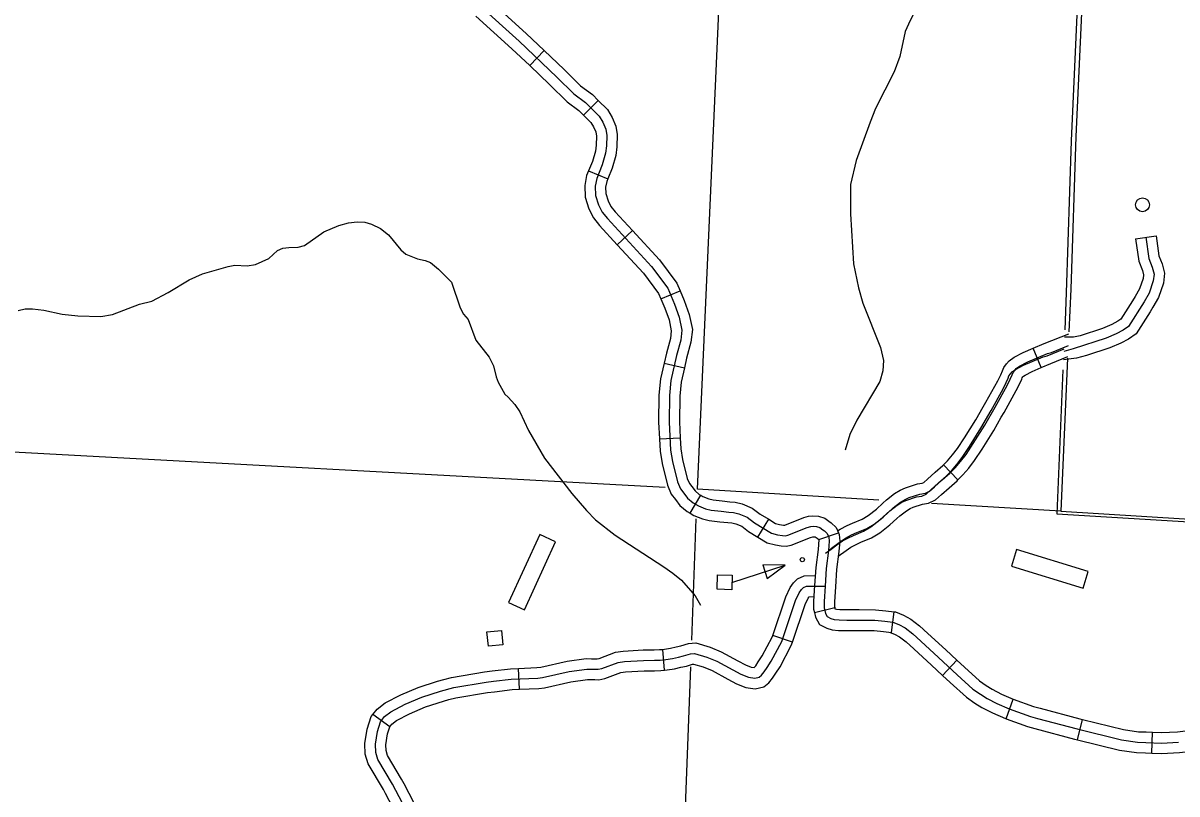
# Model space of a CAD drawing. Extents: x 653372 to 905732, y 627442 to 787275.
# Drawn here: x 829322 to 837616, y 676392 to 681934 of the extents above; entities that cross this region are included whole.
import ezdxf

# ---------------------------------------------------------------- set-up
doc = ezdxf.new("R2010")
doc.units = 0
for name, color, linetype in [('Level 2', 7, 'Continuous'), ('Level 32', 7, 'Continuous'), ('Level 35', 7, 'Continuous'), ('Level 45', 7, 'Continuous'), ('Level 5', 7, 'Continuous'), ('Level 56', 7, 'Continuous'), ('Level 57', 7, 'Continuous')]:
    doc.layers.add(name, color=color, linetype=linetype)

msp = doc.modelspace()

# ---------------------------------------------------------------- linework, layer by layer
at = {"layer": 'Level 2'}
for points in [[(834418.4, 685319.2), (834366.8, 683765.5), (836964.4, 683670.4), (836958.8, 683377.5), (836855.6, 681087.7), (836820.7, 679994), (836809.2, 679729.2)], [(834441.2, 685218.4), (834392.7, 683810.8), (837001.4, 683712), (836995.5, 683417.9), (836888.9, 681118.3), (836852.5, 680019.8), (836838.8, 679713.9)], [(836830.3, 679525.1), (836780.9, 678424.4), (839447.4, 678259.4), (839931.6, 678224.3), (842206.2, 678101.9), (843744.7, 678017.9), (844686.6, 677977.8), (844684.7, 677913.7), (844628.9, 676392.2)], [(836796.5, 679440.2), (836751.4, 678405.4), (839406.6, 678244.4), (839888.7, 678210), (842153.7, 678091), (843685.6, 678009.3), (844623.5, 677970.5)]]:
    msp.add_lwpolyline(points, dxfattribs=at)
at = {"layer": 'Level 32'}
for p, q in [((832964, 681628.1), (833067.5, 681736.7)), ((833350.7, 681271.8), (833456.3, 681378.4)), ((833386.7, 680872.5), (833525.4, 680815.3)), ((833593.3, 680340.4), (833703.7, 680441.9)), ((833906.8, 679950.6), (834044.7, 680009.7)), ((833929.4, 679488.7), (834075.7, 679455.6)), ((833896.1, 678943.8), (834046, 678951.3)), ((834116, 678410.5), (834192.8, 678539.3)), ((834603.2, 678238.5), (834681.8, 678366.2)), ((835042.1, 678220.8), (835182.4, 678268.7)), ((835010.3, 677695.5), (835155.7, 677732.4)), ((835565.1, 677552.6), (835582.2, 677701.6)), ((835931.3, 677243.6), (836033.1, 677353.7)), ((836387.7, 676932.1), (836439.5, 677072.9)), ((836901.8, 676781), (836937.6, 676926.6)), ((837434.4, 676685.9), (837440.8, 676835.7))]:
    msp.add_line(p, q, dxfattribs=at)
for points in [[(832598.8, 682064.8), (832887.3, 681804.8)], [(832677.1, 682095.2), (832938.2, 681859.8), (833067.5, 681736.7)], [(832576.7, 681983.8), (832836.3, 681749.7), (832964, 681628.1)], [(832887.3, 681804.8), (833159.1, 681545.9), (833281.1, 681425.6), (833365.9, 681362.3), (833463.3, 681265.8), (833489.6, 681221.4), (833510.9, 681172), (833518.2, 681126.8), (833516.2, 681050.8), (833509.5, 680997.8), (833485.4, 680915), (833445.1, 680817.4), (833434.3, 680760.5), (833437.4, 680695.3), (833458.4, 680626.9), (833484.6, 680574.5), (833521.8, 680528.9), (833839.2, 680183.9), (833955.7, 680027), (834004.9, 679912.1), (834037.5, 679819.5), (834057.2, 679726.1), (834049.2, 679653.1), (834018.7, 679543.4), (833978.3, 679364.7), (833967.8, 679255.7), (833965.1, 679065.4), (833975.3, 678864), (833989.1, 678781.6), (834024.9, 678635.9), (834046.5, 678585.3), (834070.5, 678555.4), (834098.5, 678518.6), (834139, 678484.1), (834175.8, 678462.2), (834227.8, 678442.6), (834268.4, 678432.4), (834338.8, 678423.7), (834395.4, 678417.8), (834428.6, 678415.4), (834467.8, 678406.3), (834525.9, 678381.7), (834578.7, 678341.6), (834701.1, 678266.2), (834745.1, 678255.2), (834779.6, 678249.7), (834800.3, 678248), (834819.9, 678252.6), (834958.7, 678307.3), (834983.8, 678314.2), (835000.5, 678316.5), (835024.7, 678315.1), (835050.1, 678307), (835071.8, 678291.1), (835083.3, 678283.5), (835102.8, 678264.2), (835113.8, 678238.2), (835116.4, 678209.4), (835110.9, 678142.3)], [(833067.5, 681736.7), (833211.3, 681599.7), (833330, 681482.7), (833415, 681419.3), (833456.3, 681378.4)], [(832964, 681628.1), (833106.9, 681492), (833232.1, 681368.6), (833316.9, 681305.4), (833350.7, 681271.8)], [(833456.3, 681378.4), (833523, 681312.3), (833556.6, 681255.5), (833583.4, 681193.2), (833593.4, 681131.9), (833591.1, 681045), (833583.1, 680982.5), (833556.2, 680890.1), (833525.4, 680815.3)], [(833350.7, 681271.8), (833403.7, 681219.3), (833422.7, 681187.3), (833438.4, 681150.9), (833443.1, 681121.8), (833441.3, 681056.5), (833435.8, 681013.1), (833414.5, 680939.8), (833386.7, 680872.5)], [(833386.7, 680872.5), (833372.8, 680838.9), (833359, 680765.7), (833362.9, 680682.4), (833388.5, 680599), (833421.2, 680533.5), (833465.1, 680479.7), (833593.3, 680340.4)], [(833525.4, 680815.3), (833517.3, 680795.9), (833509.6, 680755.2), (833511.9, 680708.3), (833528.3, 680654.9), (833547.9, 680615.5), (833578.5, 680578), (833703.7, 680441.9)], [(833703.7, 680441.9), (833897, 680231.8), (834021.1, 680064.7), (834044.7, 680009.7)], [(833593.3, 680340.4), (833781.3, 680136), (833890.2, 679989.4), (833906.8, 679950.6)], [(834044.7, 680009.7), (834074.8, 679939.4), (834109.9, 679839.8), (834133, 679729.8), (834123, 679638.9), (834091.4, 679525.1), (834075.7, 679455.6)], [(833906.8, 679950.6), (833935, 679884.9), (833965.1, 679799.3), (833981.3, 679722.4), (833975.3, 679667.3), (833945.9, 679561.7), (833929.4, 679488.7)], [(833929.4, 679488.7), (833904.1, 679376.6), (833892.8, 679259.8), (833890.1, 679064.1), (833896.1, 678943.8)], [(834075.7, 679455.6), (834052.5, 679352.8), (834042.7, 679251.5), (834040.1, 679066.8), (834046, 678951.3)], [(833896.1, 678943.8), (833900.6, 678855.9), (833915.6, 678766.5), (833953.5, 678612.1), (833981.5, 678546.3), (834011.4, 678509.2), (834043.7, 678466.7), (834095.2, 678422.9), (834116, 678410.5)], [(834046, 678951.3), (834049.9, 678872.1), (834062.6, 678796.8), (834096.3, 678659.7), (834111.4, 678624.2), (834129.6, 678601.7), (834153.3, 678570.4), (834182.8, 678545.3), (834192.8, 678539.3)], [(834192.8, 678539.3), (834208.4, 678530), (834250.3, 678514.3), (834282.2, 678506.2), (834347.2, 678498.2), (834401.9, 678492.5), (834439.8, 678489.8), (834491.1, 678477.9), (834563.8, 678447.1), (834621.2, 678403.6), (834681.8, 678366.2)], [(834116, 678410.5), (834143.1, 678394.3), (834205.4, 678370.9), (834254.6, 678358.5), (834330.3, 678349.2), (834388.9, 678343.1), (834417.3, 678341.1), (834444.5, 678334.7), (834488.1, 678316.3), (834536.3, 678279.7), (834603.2, 678238.5)], [(834681.8, 678366.2), (834730.6, 678336.2), (834760.2, 678328.7), (834788.6, 678324.2), (834794.6, 678323.7), (834797.4, 678324.4), (834934.9, 678378.6), (834968.8, 678387.9), (834997.6, 678391.8), (835038.4, 678389.4), (835084.5, 678374.8), (835114.6, 678352.7), (835130.8, 678342), (835166.1, 678307.1), (835182.4, 678268.7)], [(834603.2, 678238.5), (834671.7, 678196.3), (834730.1, 678181.7), (834770.6, 678175.1), (834806.1, 678172.3), (834842.4, 678180.9), (834982.4, 678236.1), (834998.8, 678240.6), (835003.4, 678241.2), (835011, 678240.7), (835015.7, 678239.2), (835028.9, 678229.6), (835042.1, 678220.8)], [(835182.3, 678268.7), (835187.5, 678256.7), (835191.7, 678209.7), (835185.6, 678134.6), (835169.3, 678005.2), (835161.3, 677880.4), (835154.1, 677772.5), (835154.1, 677738.6), (835155.7, 677732.4)], [(835042.1, 678220.8), (835036.3, 678150.1), (835019.9, 678019.3), (835011.6, 677890.1), (835004.1, 677777.5), (835004.1, 677719.9), (835010.3, 677695.5)], [(835110.9, 678142.3), (835094.6, 678012.2), (835086.4, 677885.3), (835079.1, 677775), (835079.1, 677729.3), (835089, 677690.1), (835100.8, 677667.6), (835128.1, 677654.3), (835152.8, 677646.6), (835187.4, 677642.8), (835242.8, 677642.1), (835330.9, 677642.2), (835444.3, 677641.2), (835515.5, 677633.8), (835574.2, 677627.1), (835618, 677609.1), (835661.6, 677585.6), (835717.2, 677543.8), (835775.6, 677491.1), (835902.5, 677372.3), (836037.3, 677247.7), (836149.2, 677145.9), (836203.5, 677108.2), (836250.8, 677079.1), (836321.8, 677042.3), (836410.6, 677003.6), (836562.7, 676947.7), (836613, 676935.3), (836899, 676858.9), (837216.9, 676780.7), (837332.4, 676764.2), (837392.8, 676762.7), (837504.8, 676758), (837626.9, 676764)], [(835010.3, 677695.5), (835018.5, 677663.2), (835045.8, 677611), (835100.4, 677584.4), (835137.5, 677572.9), (835182.7, 677567.9), (835242.3, 677567.1), (835330.6, 677567.2), (835440.1, 677566.2), (835507.4, 677559.3), (835565.1, 677552.6)], [(835155.7, 677732.4), (835157.9, 677723.6), (835168.2, 677720.4), (835192, 677717.8), (835243.3, 677717.1), (835331.2, 677717.2), (835448.5, 677716.1), (835523.6, 677708.4), (835582.2, 677701.6)], [(835582.2, 677701.6), (835593.1, 677700.4), (835650.1, 677677), (835702.2, 677649), (835764.9, 677601.7), (835826.3, 677546.4), (835953.6, 677427.2), (836033.1, 677353.7)], [(835555.4, 677553.7), (835585.9, 677541.2), (835621, 677522.3), (835669.4, 677485.9), (835724.8, 677435.9), (835851.4, 677317.4), (835931.3, 677243.5)], [(836033.1, 677353.7), (836088, 677302.9), (836196, 677204.7), (836244.6, 677171), (836287.8, 677144.4), (836354, 677110), (836438.6, 677073.2), (836439.5, 677072.9)], [(835931.3, 677243.6), (835986.6, 677192.4), (836102.4, 677087.1), (836162.4, 677045.4), (836213.9, 677013.8), (836289.5, 676974.5), (836382.7, 676933.9), (836387.8, 676932.1)], [(836439.5, 677072.9), (836584.7, 677019.5), (836631.7, 677007.9), (836917.7, 676931.6), (836937.6, 676926.6)], [(836387.7, 676932.1), (836540.7, 676875.9), (836594.3, 676862.6), (836880.4, 676786.2), (836901.8, 676781)], [(836937.6, 676926.6), (837231.2, 676854.5), (837338.7, 676839.1), (837395.3, 676837.7), (837440.8, 676835.7)], [(837440.8, 676835.7), (837504.6, 676833), (837620.5, 676838.8), (837751.4, 676854.7), (837816.4, 676852.7), (837877.7, 676844.4), (837942.2, 676826.6), (837985.5, 676810.3)], [(836901.8, 676781), (837202.6, 676707), (837326.2, 676689.4), (837390.3, 676687.8), (837434.4, 676685.9)], [(837434.4, 676685.9), (837505.1, 676682.9), (837633.3, 676689.2), (837758.3, 676704.4), (837804, 676703.1), (837847.5, 676697.1), (837895.7, 676683.8), (837932.7, 676669.9)]]:
    msp.add_lwpolyline(points, dxfattribs=at)
at = {"layer": 'Level 35'}
for points in [[(835867.9, 682359), (835855.8, 682291.3), (835815.4, 682184.7), (835698.5, 681953), (835662.4, 681872.4), (835624, 681694.6), (835583.6, 681583), (835449.2, 681320.5), (835410.9, 681220.9), (835311.3, 680944.9), (835270, 680774.2), (835269.1, 680562.9), (835291, 680204.1), (835326.4, 680031.3), (835358.8, 679920.7), (835486, 679601.4), (835507.6, 679508.9), (835502.6, 679432.9), (835480.6, 679356.1), (835315.1, 679078), (835264.8, 678975.6), (835231.3, 678863.9)], [(831344.9, 680335.5), (831484.4, 680434.1), (831592, 680479.2), (831660.3, 680499), (831723.2, 680504.9), (831779.1, 680502.9), (831826.7, 680488), (831891, 680456.7), (831949.1, 680410.6), (832037.9, 680303.8), (832072.3, 680273.1), (832156.5, 680239.5), (832213.2, 680227.5), (832249.9, 680213.8), (832308.9, 680164.6), (832401, 680070.8), (832463.5, 679887.4), (832488.6, 679841.8), (832521.8, 679802.2), (832576.9, 679653.9), (832671.5, 679533), (832702.3, 679470.4), (832721.8, 679389.9), (832737.1, 679351.5), (832785.4, 679266.5), (832810, 679244.5)], [(829287.2, 679866.5), (829337.4, 679879.6), (829390.3, 679879.6), (829470.9, 679869.1), (829603.1, 679840.6), (829715.7, 679828.6), (829880.3, 679825.5), (829964.4, 679838), (830158.4, 679912.6), (830246.6, 679934), (830365.5, 679997.9), (830514.9, 680087.3), (830611.5, 680131.6), (830796.1, 680184.3), (830843.2, 680193.5), (830933, 680188.8), (830993, 680197.8), (831087.6, 680242.1), (831151.6, 680300), (831189.8, 680315.3), (831231.8, 680321.6), (831300.7, 680322.3), (831344.9, 680335.5)], [(832810, 679244.5), (832856.1, 679192.8), (832892.3, 679140.2), (832954.2, 679005.1), (833070.1, 678806.2), (833267, 678552), (833372.1, 678430.4), (833436.9, 678361.4), (833578, 678252.2), (833927.9, 678023.9), (833992.1, 677980), (834055.2, 677929), (834152.4, 677815.5), (834190.4, 677748.8)]]:
    msp.add_lwpolyline(points, dxfattribs=at)
at = {"layer": 'Level 45'}
for p, q in [((837318.6, 680383.7), (837466.5, 680404.4)), ((836641, 679458.1), (836582.3, 679596.2)), ((836041.8, 678650.5), (835937, 678757.8)), ((834852.3, 677483.6), (834710.4, 677532.2)), ((833932.8, 677281.9), (833920.2, 677431.3)), ((832889.6, 677144), (832882.9, 677293.9)), ((831958.5, 676875.3), (831837.3, 676964.1))]:
    msp.add_line(p, q, dxfattribs=at)
for points in [[(837392.6, 680394), (837414, 680240.7), (837438, 680179.8), (837451.6, 680129.9), (837445.9, 680080.6), (837415.8, 679992.6), (837379.2, 679929.8), (837268.8, 679752.2), (837229.3, 679725.4), (837179.8, 679700.5), (837107.3, 679668.7), (836870.7, 679591.6), (836802.3, 679572.3)], [(837466.5, 680404.4), (837486.7, 680259.8), (837509, 680203.4), (837527.5, 680135.6), (837519.2, 680064), (837484.1, 679961.4), (837443.2, 679891.2), (837422.4, 679857.8)], [(837318.6, 680383.7), (837341.2, 680221.6), (837367.1, 680156.1), (837375.8, 680124.1), (837372.7, 680097.1), (837347.6, 680023.8), (837315.3, 679968.3), (837295.6, 679936.7)], [(837295.6, 679936.7), (837213.7, 679805.1), (837191.4, 679789.9), (837148, 679768.1), (837080.6, 679738.5), (836920, 679686.2)], [(837422.4, 679857.8), (837323.8, 679699.4), (837267.2, 679660.9), (837211.6, 679632.9), (837133.9, 679598.8), (836966.3, 679544.2)], [(836582.3, 679596.2), (836660.5, 679629.4), (836838.5, 679700.7)], [(836920, 679686.2), (836873.2, 679676), (836807.2, 679676.3)], [(835089, 678122.5), (835129.9, 678152.7), (835172.1, 678183.5), (835211.6, 678211), (835255, 678233.6), (835291.3, 678250.5), (835363.2, 678280.9), (835415.1, 678311.1), (835480.7, 678362.3), (835551.6, 678427.9), (835604.5, 678468.2), (835638.1, 678488.6), (835666.8, 678502.2), (835743.4, 678527), (835782.2, 678533.4), (835812.9, 678547.7), (835846.9, 678578.5), (835902.2, 678628), (835957.4, 678677.4), (835995.7, 678715), (836034.2, 678760.8), (836072.9, 678810.7), (836124.8, 678889.3), (836207.3, 679021.6), (836279.9, 679149.2), (836365.7, 679304.1), (836388.4, 679350.7), (836401.7, 679380.7), (836408.4, 679397.1), (836420.6, 679413.3), (836432, 679426.7), (836455.2, 679443.3), (836513.4, 679474.1), (836654.2, 679534.1), (836683.5, 679541.8), (836804.3, 679592.4)], [(835110.9, 678142.3), (835152, 678172.6), (835194.5, 678203.6), (835234.1, 678231.2), (835277.7, 678253.8), (835314.3, 678270.7), (835386.5, 678301.1), (835438.7, 678331.4), (835504.7, 678382.8), (835575.9, 678448.6), (835629.1, 678488.9), (835662.9, 678509.4), (835691.7, 678523), (835768.7, 678547.8), (835807.6, 678554.2), (835838.5, 678568.5), (835872.7, 678599.4), (835928.2, 678649), (835983.8, 678698.6), (836022.3, 678736.3), (836061.1, 678782.2), (836100, 678832.4), (836152.2, 678911.2), (836235.2, 679044), (836308.3, 679172.1), (836394.7, 679327.5), (836417.6, 679374.3), (836430.9, 679404.4), (836437.7, 679420.8), (836449.9, 679437.1), (836461.4, 679450.6), (836484.8, 679467.2), (836543.2, 679498), (836684.7, 679558.2), (836714.1, 679565.8), (836835.5, 679616.5)], [(836223.2, 679174.3), (836242.9, 679208.9), (836328.2, 679362.2), (836349.6, 679406), (836361.9, 679433.8), (836371.9, 679458.2), (836391.3, 679484), (836410.3, 679506.3), (836445.3, 679531.2), (836511, 679565.8), (836582.3, 679596.2)], [(836641, 679458.1), (836708.9, 679487), (836830.8, 679536)], [(836966.3, 679544.2), (836894.4, 679525.2), (836799.7, 679512.3)], [(836353.5, 679100), (836373.6, 679135.3), (836461.2, 679292.8), (836485.5, 679342.6), (836499.9, 679374.9), (836503.4, 679383.4), (836508.5, 679390.2), (836512.5, 679394.9), (836524.2, 679403.2), (836575.4, 679430.2), (836641, 679458.1)], [(835937, 678757.8), (835967.3, 678787.4), (836002.8, 678829.4), (836039, 678876.1), (836089.1, 678951.8), (836170.8, 679082.4), (836223.2, 679174.3)], [(836041.8, 678650.5), (836077.3, 678685.2), (836119.4, 678735), (836160.9, 678788.6), (836215.3, 678870.6), (836299.6, 679005.5), (836353.5, 679100)], [(835501.1, 678481.6), (835527.7, 678506.1), (835586.9, 678551), (835627.3, 678575.5), (835664, 678592.9), (835751, 678620.9), (835785.3, 678626.5), (835796.7, 678631.8), (835822.6, 678655.2), (835878.3, 678704.9), (835932.5, 678753.4), (835937, 678757.8)], [(835602.8, 678371.4), (835624.1, 678391), (835671.2, 678426.8), (835698.5, 678443.2), (835719.4, 678453.2), (835786.3, 678474.7), (835829.9, 678481.9), (835880.4, 678505.3), (835922.8, 678543.6), (835978.2, 678593.1), (836035, 678643.8), (836041.8, 678650.5)], [(835176.5, 678282.5), (835195.3, 678295.5), (835244.7, 678321.1), (835284, 678339.3), (835353, 678368.3), (835396.6, 678393.7), (835456.1, 678440), (835501.1, 678481.6)], [(835181.4, 678101.2), (835238, 678142.5), (835273, 678166.8), (835310.8, 678186.4), (835344.6, 678202.1), (835420.1, 678233.8), (835480.8, 678269.1), (835553.2, 678325.5), (835602.8, 678371.4)], [(834710.4, 677532.2), (834805.2, 677809.4), (834834.9, 677875.3), (834859.2, 677909.6), (834888.4, 677939.2), (834937.1, 677959.4), (835016.1, 677961.2)], [(832831.4, 677216.5), (833022.2, 677225.1), (833056.7, 677229.4), (833246.6, 677271.6), (833375.2, 677289.6), (833409.6, 677289.3), (833433.2, 677289.2), (833454.7, 677287.9), (833483.2, 677293.8), (833599.7, 677337.5), (833643.9, 677344.4), (833782.8, 677352.2), (833859.6, 677353), (833900.8, 677354.4), (833942, 677357.9), (833989.4, 677365.9), (834032.8, 677375.4), (834070.2, 677383.7), (834118.5, 677399.8), (834149.2, 677401.8), (834236.7, 677376), (834307.8, 677346.1), (834482.3, 677252.2), (834537.1, 677231.1), (834580.7, 677224.7), (834612.8, 677232), (834628.9, 677245), (834649, 677269.3), (834669.4, 677300.6), (834699.8, 677345.4), (834774.8, 677488.7), (834875, 677781.8), (834900.2, 677837.8), (834916.9, 677861.3), (834931.2, 677875.7), (834952.9, 677884.8), (834999.3, 677885.8), (835086.4, 677885.3)], [(834852.3, 677483.6), (834944.8, 677754.2), (834965.6, 677800.4), (834972.6, 677810.2), (835006.3, 677810.9)], [(834459.3, 677349.7), (834513.7, 677320.5), (834556.2, 677304.1), (834577.7, 677300.9), (834577.9, 677301), (834588.5, 677313.8), (834606.9, 677342.1), (834635.4, 677384), (834705.7, 677518.4), (834710.4, 677532.2)], [(833408.8, 677364.3), (833410, 677364.3), (833435.5, 677364.2), (833449.3, 677363.4), (833462.3, 677366.1), (833580.6, 677410.4), (833635.9, 677419.1), (833780.3, 677427.2), (833858, 677428), (833896.3, 677429.3), (833920.2, 677431.3)], [(833920.2, 677431.3), (833932.6, 677432.4), (833975.2, 677439.6), (834016.7, 677448.7), (834050.1, 677456.1), (834104, 677474), (834157.6, 677477.5), (834261.9, 677446.7), (834340.2, 677413.9), (834459.3, 677349.7)], [(834388.2, 677217.7), (834450.9, 677183.9), (834517.9, 677158.1), (834583.8, 677148.4), (834646.4, 677162.8), (834681.9, 677191.3), (834709.6, 677224.9), (834731.9, 677259.1), (834764.3, 677306.9), (834843.9, 677459), (834852.3, 677483.6)], [(832882.9, 677293.9), (833015.8, 677299.8), (833043.8, 677303.4), (833233.3, 677345.4), (833370.4, 677364.7), (833408.8, 677364.3)], [(833932.8, 677281.9), (833951.4, 677283.4), (834003.7, 677292.3), (834049, 677302.2), (834090.2, 677311.4), (834133, 677325.6), (834140.7, 677326.1), (834211.5, 677305.2), (834275.4, 677278.4), (834388.2, 677217.7)], [(832345.8, 677215), (832402.4, 677229.7), (832639, 677269.6), (832694, 677276.1), (832825.4, 677291.3), (832882.9, 677293.9)], [(833407.2, 677214.3), (833409.1, 677214.3), (833430.8, 677214.2), (833460.1, 677212.5), (833504, 677221.5), (833618.9, 677264.6), (833651.8, 677269.7), (833785.3, 677277.3), (833861.3, 677278), (833905.3, 677279.5), (833932.8, 677281.9)], [(831837.3, 676964.1), (831868, 677001.6), (831925.3, 677046.4), (832036.3, 677104.8), (832161.6, 677157.6), (832301.3, 677203.5), (832345.8, 677215)], [(832098.7, 676230.3), (831977.9, 676461.6), (831872.4, 676638.9), (831856.8, 676690.9), (831854.6, 676749.2), (831869.2, 676840.8), (831891.1, 676911.4), (831920.8, 676947.7), (831966.2, 676983.1), (832068.4, 677036.9), (832187.9, 677087.3), (832322.4, 677131.5), (832418.1, 677156.3), (832649.7, 677195.3), (832702.7, 677201.6), (832831.4, 677216.5)], [(832889.6, 677144), (833028.6, 677150.3), (833069.5, 677155.4), (833260, 677197.7), (833380.1, 677214.6), (833407.2, 677214.3)], [(832383.4, 677069.8), (832433.8, 677082.9), (832660.3, 677121.1), (832711.4, 677127.1), (832837.4, 677141.7), (832889.6, 677144)], [(831958.5, 676875.3), (831973.5, 676893.7), (832007, 676919.8), (832100.5, 676969), (832214.2, 677017), (832343.6, 677059.5), (832383.4, 677069.8)], [(831927.9, 676395.3), (831912.3, 676425), (831803.2, 676608.5), (831782.2, 676678.5), (831779.4, 676753.7), (831796, 676857.9), (831823.8, 676947.5), (831837.3, 676964.1)], [(832060.8, 676464.8), (832043.4, 676498.1), (831941.6, 676669.3), (831931.4, 676703.3), (831929.8, 676744.6), (831942.5, 676823.7), (831958.5, 676875.3)], [(832267.2, 675960.2), (832249.2, 676040), (832215.5, 676137.4), (832167, 676261.4), (832060.8, 676464.8)], [(832120.9, 675927.1), (832104.7, 675998.8), (832074.7, 676085.6), (832030.3, 676199.2), (831927.9, 676395.3)]]:
    msp.add_lwpolyline(points, dxfattribs=at)
at = {"layer": 'Level 5'}
for points in [[(834169.3, 678582.1), (834391.1, 683525.2), (834392.7, 683810.8)], [(833936.5, 678594.8), (828982, 678864.5)], [(835472.6, 678503.4), (834169.3, 678582.1)], [(836780.9, 678424.4), (835852.6, 678480.5)], [(834128.2, 677496.7), (834161.3, 678370.5)], [(833970.8, 673339.5), (834121, 677306.6)]]:
    msp.add_lwpolyline(points, dxfattribs=at)
at = {"layer": 'Level 56'}
msp.add_lwpolyline([(834417.2, 677912.3), (834800.7, 678036.6)], dxfattribs=at)
for points in [[(834639.5, 678038), (834670.9, 677940.9), (834800.7, 678036.6)], [(834311.3, 677863.4), (834314.4, 677967.4), (834418.8, 677964.3), (834415.7, 677860.3)], [(832667.6, 677453.2), (832656.4, 677556.7), (832760.1, 677567.9), (832771.3, 677464.4)]]:
    msp.add_lwpolyline(points, close=True, dxfattribs=at)
for centre, radius in [((837368.2, 680627.8), 49.8), ((834923.2, 678076.4), 15)]:
    msp.add_circle(centre, radius, dxfattribs=at)
at = {"layer": 'Level 57'}
for p, q in [((833035.4, 678257), (832812.2, 677768.1)), ((833149.1, 678205.1), (833035.4, 678257)), ((832925.9, 677716.1), (833149.1, 678205.1)), ((836463.8, 678148.2), (836427.1, 678028.7)), ((836977.7, 677990.5), (836463.8, 678148.2)), ((836427.1, 678028.7), (836941, 677871)), ((836941, 677871), (836977.7, 677990.5)), ((832812.2, 677768.1), (832925.9, 677716.1))]:
    msp.add_line(p, q, dxfattribs=at)

doc.saveas('drawing.dxf')
